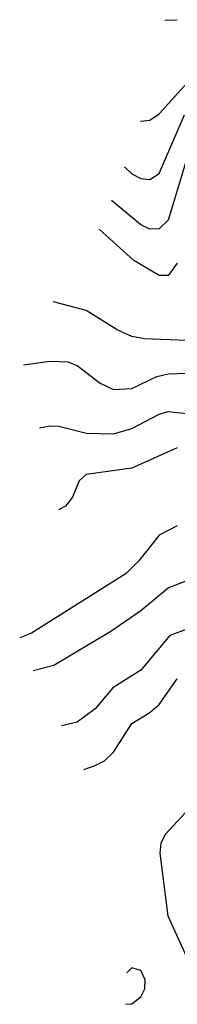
# Model space of a CAD drawing. Header units: inches. Extents: x 884549 to 1028252, y 526810 to 653624.
# Tile 1040 of 1056: x 1006144 to 1006490, y 650296 to 652459. Entities that reach past the tile are written whole.
import ezdxf

# ---------------------------------------------------------------- set-up
doc = ezdxf.new("R2010")
doc.units = ezdxf.units.IN
doc.header["$MEASUREMENT"] = 0
doc.layers.add('B0605', color=7, linetype='Continuous')

msp = doc.modelspace()

# ---------------------------------------------------------------- linework, layer by layer
at = {"layer": 'B0605', "color": 5}
for points, elevation in [([(1006462.4, 652457.8), (1006490, 652458.9)], 3720), ([(1006409.5, 652236.2), (1006410, 652236), (1006430, 652238.4), (1006450, 652252.5), (1006525.1, 652334.9)], 3680), ([(1006374.2, 652135.8), (1006390, 652120.7), (1006410, 652110.1), (1006430, 652107.7), (1006450, 652121.1), (1006506, 652250)], 3660), ([(1006527.4, 652210), (1006470, 652018.5), (1006450, 651999.3), (1006430, 651998.8), (1006410, 652008.6), (1006345.4, 652061.5)], 3640), ([(1006490, 651923.8), (1006470, 651897.3), (1006450, 651896.9), (1006394.4, 651930), (1006318.1, 651998.7)], 3620), ([(1006510, 651753.9), (1006417.9, 651757.9), (1006390, 651763.2), (1006357.6, 651777.6), (1006290, 651820.1), (1006218.1, 651839.3)], 3580), ([(1006152.4, 651700.8), (1006210, 651708.8), (1006250, 651707.4), (1006270, 651699.4), (1006320.5, 651660.5), (1006350, 651646.3), (1006390, 651649.1), (1006445.2, 651674.8), (1006470, 651680.8), (1006530, 651683.5)], 3560), ([(1006187.2, 651562.2), (1006210, 651567.1), (1006230, 651566.1), (1006290.5, 651550.5), (1006350, 651549.2), (1006390, 651560.8), (1006450, 651592.3), (1006470, 651598.1), (1006510, 651593.9)], 3540), ([(1006490, 651518.2), (1006390, 651473.5), (1006290, 651459.8), (1006274.2, 651445.8), (1006260.2, 651410), (1006244.7, 651390), (1006229.3, 651382.3)], 3520), ([(1006490, 651346.8), (1006450, 651326.9), (1006405.4, 651270), (1006377.5, 651242.5), (1006170, 651111), (1006144, 651100.7)], 3480), ([(1006173.9, 651029), (1006218.7, 651041.3), (1006344.4, 651115.6), (1006410, 651160.9), (1006470, 651210.7), (1006530, 651234.6)], 3460), ([(1006550, 651134.1), (1006473.8, 651106.2), (1006410, 651030.1), (1006348.8, 650991.2), (1006310, 650945.1), (1006270, 650915.9), (1006235.7, 650907.7)], 3440), ([(1006285, 650812), (1006310, 650820.5), (1006330, 650831.2), (1006349.9, 650850), (1006390, 650913), (1006430, 650936.8), (1006450, 650954.4), (1006490, 651011.3)], 3420), ([(1006533.3, 650350), (1006470.2, 650490), (1006452.3, 650627.7), (1006454.5, 650650), (1006464.4, 650670), (1006524.5, 650735.5)], 3380), ([(1006377.3, 650296), (1006390, 650296.9), (1006410, 650312.2), (1006418.9, 650330), (1006419.4, 650350), (1006410, 650370.6), (1006390, 650376.2)], 3420), ([(1006390, 650376.2), (1006379.5, 650365.2)], 3420)]:
    msp.add_lwpolyline(points, dxfattribs=dict(at, elevation=elevation))

doc.saveas('drawing.dxf')
